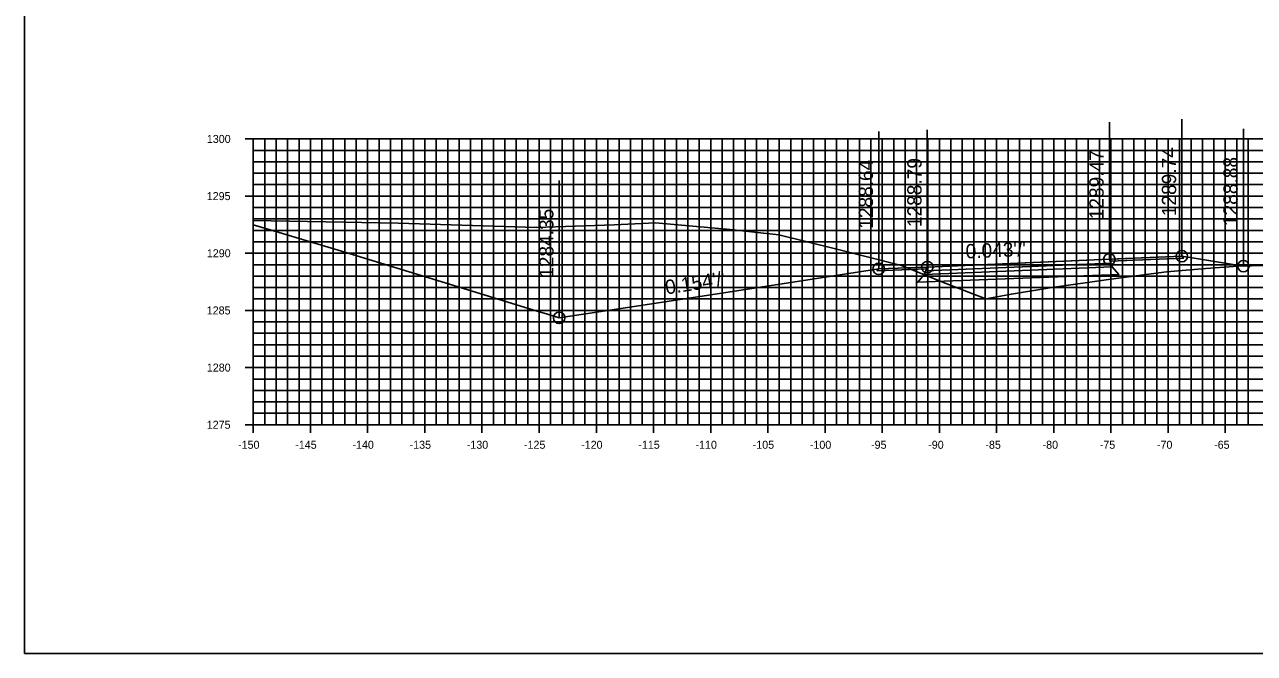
# Model space of a CAD drawing. Extents: x 674939 to 678919, y 750652 to 765176.
# Drawn here: x 678578.5 to 678686.1, y 758512.6 to 758567.6 of the extents above; entities that cross this region are included whole.
import ezdxf

# ---------------------------------------------------------------- set-up
doc = ezdxf.new("R2010")
doc.units = 0
for name, color, linetype in [('R_Alt Surface', 7, 'Continuous'), ('R_Axis', 7, 'Continuous'), ('R_Axis Annot', 7, 'Continuous'), ('R_Exist Surface', 7, 'Continuous'), ('R_Fin Surface', 7, 'Continuous'), ('R_Grid', 7, 'Continuous'), ('R_No Plot', 7, 'Continuous'), ('R_Proposed Road', 7, 'Continuous'), ('R_Xsect Elev', 7, 'Continuous'), ('R_Xsect Slope', 7, 'Continuous')]:
    doc.layers.add(name, color=color, linetype=linetype)

msp = doc.modelspace()

# ---------------------------------------------------------------- linework, layer by layer
at = {"layer": 'R_Alt Surface'}
for points in [[(678673.65, 758546.36), (678657.21, 758545.69), (678656.63, 758545.02), (678674.23, 758545.7)], [(678673.52, 758546.69), (678657.34, 758546.02), (678657.21, 758545.69), (678673.65, 758546.36)]]:
    msp.add_lwpolyline(points, close=True, dxfattribs=at)
at = {"layer": 'R_Axis'}
for p, q in [((678597.83, 758557.55), (678599.23, 758557.55)), ((678598.53, 758532.55), (678598.53, 758557.55)), ((678598.53, 758556.55), (678598.88, 758556.55)), ((678598.53, 758555.55), (678598.88, 758555.55)), ((678598.53, 758554.55), (678598.88, 758554.55)), ((678598.53, 758553.55), (678598.88, 758553.55)), ((678597.83, 758552.55), (678599.23, 758552.55)), ((678598.53, 758551.55), (678598.88, 758551.55)), ((678598.53, 758550.55), (678598.88, 758550.55)), ((678598.53, 758549.55), (678598.88, 758549.55)), ((678598.53, 758548.55), (678598.88, 758548.55)), ((678597.83, 758547.55), (678599.23, 758547.55)), ((678598.53, 758546.55), (678598.88, 758546.55)), ((678598.53, 758545.55), (678598.88, 758545.55)), ((678598.53, 758544.55), (678598.88, 758544.55)), ((678598.53, 758543.55), (678598.88, 758543.55)), ((678597.83, 758542.55), (678599.23, 758542.55)), ((678598.53, 758541.55), (678598.88, 758541.55)), ((678598.53, 758540.55), (678598.88, 758540.55)), ((678598.53, 758539.55), (678598.88, 758539.55)), ((678598.53, 758538.55), (678598.88, 758538.55)), ((678597.83, 758537.55), (678599.23, 758537.55)), ((678598.53, 758536.55), (678598.88, 758536.55)), ((678598.53, 758535.55), (678598.88, 758535.55)), ((678598.53, 758534.55), (678598.88, 758534.55)), ((678598.53, 758533.55), (678598.88, 758533.55)), ((678598.53, 758531.85), (678598.53, 758533.25)), ((678603.53, 758531.85), (678603.53, 758533.25)), ((678608.53, 758531.85), (678608.53, 758533.25)), ((678613.53, 758531.85), (678613.53, 758533.25)), ((678618.53, 758531.85), (678618.53, 758533.25)), ((678623.53, 758531.85), (678623.53, 758533.25)), ((678628.53, 758531.85), (678628.53, 758533.25)), ((678633.53, 758531.85), (678633.53, 758533.25)), ((678638.53, 758531.85), (678638.53, 758533.25)), ((678643.53, 758531.85), (678643.53, 758533.25)), ((678648.53, 758531.85), (678648.53, 758533.25)), ((678653.53, 758531.85), (678653.53, 758533.25)), ((678658.53, 758531.85), (678658.53, 758533.25)), ((678663.53, 758531.85), (678663.53, 758533.25)), ((678668.53, 758531.85), (678668.53, 758533.25)), ((678673.53, 758531.85), (678673.53, 758533.25)), ((678678.53, 758531.85), (678678.53, 758533.25)), ((678683.53, 758531.85), (678683.53, 758533.25)), ((678597.83, 758532.55), (678599.23, 758532.55)), ((678598.53, 758532.55), (678898.53, 758532.55))]:
    msp.add_line(p, q, dxfattribs=at)
at = {"layer": 'R_Exist Surface'}
msp.add_lwpolyline([(678598.53, 758550.43), (678611.21, 758550.17), (678623.26, 758549.79), (678630.08, 758550.03), (678633.69, 758550.2), (678640.23, 758549.62), (678644.48, 758549.17), (678649.43, 758547.94), (678655.2, 758546.47), (678659.02, 758544.93), (678662.58, 758543.57), (678664.82, 758543.98), (678668.19, 758544.53), (678673.52, 758545.28), (678678.38, 758545.94), (678681.84, 758546.22), (678684.26, 758546.4), (678684.61, 758546.41), (678687.03, 758546.49)], dxfattribs=at)
at = {"layer": 'R_Fin Surface'}
for points in [[(678598.53, 758550.04), (678599.52, 758549.75), (678600.5, 758549.45), (678606.82, 758547.55), (678611.11, 758546.24), (678614.92, 758545.08), (678623.44, 758542.47), (678623.97, 758542.31), (678624.26, 758542.21), (678625.28, 758541.9), (678634.15, 758543.24), (678639.29, 758544.03), (678645.7, 758545.02), (678653.22, 758546.19), (678656.62, 758546.31), (678657.47, 758546.34), (678659.44, 758546.43), (678666.04, 758546.72), (678673.39, 758547.02), (678673.64, 758547.04), (678674.26, 758547.06), (678679.73, 758547.29), (678682.44, 758546.85), (678685.11, 758546.43)], [(678679.73, 758547.29), (678685.11, 758546.43)]]:
    msp.add_lwpolyline(points, dxfattribs=at)
msp.add_lwpolyline([(678657.47, 758546.34), (678657.34, 758546.02), (678673.52, 758546.69), (678673.39, 758547.02)], close=True, dxfattribs=at)
at = {"layer": 'R_Grid'}
for p, q in [((678598.53, 758557.55), (678898.53, 758557.55)), ((678598.53, 758532.55), (678598.53, 758557.55)), ((678599.53, 758532.55), (678599.53, 758557.55)), ((678600.53, 758532.55), (678600.53, 758557.55)), ((678601.53, 758532.55), (678601.53, 758557.55)), ((678602.53, 758532.55), (678602.53, 758557.55)), ((678603.53, 758532.55), (678603.53, 758557.55)), ((678604.53, 758532.55), (678604.53, 758557.55)), ((678605.53, 758532.55), (678605.53, 758557.55)), ((678606.53, 758532.55), (678606.53, 758557.55)), ((678607.53, 758532.55), (678607.53, 758557.55)), ((678608.53, 758532.55), (678608.53, 758557.55)), ((678609.53, 758532.55), (678609.53, 758557.55)), ((678610.53, 758532.55), (678610.53, 758557.55)), ((678611.53, 758532.55), (678611.53, 758557.55)), ((678612.53, 758532.55), (678612.53, 758557.55)), ((678613.53, 758532.55), (678613.53, 758557.55)), ((678614.53, 758532.55), (678614.53, 758557.55)), ((678615.53, 758532.55), (678615.53, 758557.55)), ((678616.53, 758532.55), (678616.53, 758557.55)), ((678617.53, 758532.55), (678617.53, 758557.55)), ((678618.53, 758532.55), (678618.53, 758557.55)), ((678619.53, 758532.55), (678619.53, 758557.55)), ((678620.53, 758532.55), (678620.53, 758557.55)), ((678621.53, 758532.55), (678621.53, 758557.55)), ((678622.53, 758532.55), (678622.53, 758557.55)), ((678623.53, 758532.55), (678623.53, 758557.55)), ((678624.53, 758532.55), (678624.53, 758557.55)), ((678625.53, 758532.55), (678625.53, 758557.55)), ((678626.53, 758532.55), (678626.53, 758557.55)), ((678627.53, 758532.55), (678627.53, 758557.55)), ((678628.53, 758532.55), (678628.53, 758557.55)), ((678629.53, 758532.55), (678629.53, 758557.55)), ((678630.53, 758532.55), (678630.53, 758557.55)), ((678631.53, 758532.55), (678631.53, 758557.55)), ((678632.53, 758532.55), (678632.53, 758557.55)), ((678633.53, 758532.55), (678633.53, 758557.55)), ((678634.53, 758532.55), (678634.53, 758557.55)), ((678635.53, 758532.55), (678635.53, 758557.55)), ((678636.53, 758532.55), (678636.53, 758557.55)), ((678637.53, 758532.55), (678637.53, 758557.55)), ((678638.53, 758532.55), (678638.53, 758557.55)), ((678639.53, 758532.55), (678639.53, 758557.55)), ((678640.53, 758532.55), (678640.53, 758557.55)), ((678641.53, 758532.55), (678641.53, 758557.55)), ((678642.53, 758532.55), (678642.53, 758557.55)), ((678643.53, 758532.55), (678643.53, 758557.55)), ((678644.53, 758532.55), (678644.53, 758557.55)), ((678645.53, 758532.55), (678645.53, 758557.55)), ((678646.53, 758532.55), (678646.53, 758557.55)), ((678647.53, 758532.55), (678647.53, 758557.55)), ((678648.53, 758532.55), (678648.53, 758557.55)), ((678649.53, 758532.55), (678649.53, 758557.55)), ((678650.53, 758532.55), (678650.53, 758557.55)), ((678651.53, 758532.55), (678651.53, 758557.55)), ((678652.53, 758532.55), (678652.53, 758557.55)), ((678653.53, 758532.55), (678653.53, 758557.55)), ((678654.53, 758532.55), (678654.53, 758557.55)), ((678655.53, 758532.55), (678655.53, 758557.55)), ((678656.53, 758532.55), (678656.53, 758557.55)), ((678657.53, 758532.55), (678657.53, 758557.55)), ((678658.53, 758532.55), (678658.53, 758557.55)), ((678659.53, 758532.55), (678659.53, 758557.55)), ((678660.53, 758532.55), (678660.53, 758557.55)), ((678661.53, 758532.55), (678661.53, 758557.55)), ((678662.53, 758532.55), (678662.53, 758557.55)), ((678663.53, 758532.55), (678663.53, 758557.55)), ((678664.53, 758532.55), (678664.53, 758557.55)), ((678665.53, 758532.55), (678665.53, 758557.55)), ((678666.53, 758532.55), (678666.53, 758557.55)), ((678667.53, 758532.55), (678667.53, 758557.55)), ((678668.53, 758532.55), (678668.53, 758557.55)), ((678669.53, 758532.55), (678669.53, 758557.55)), ((678670.53, 758532.55), (678670.53, 758557.55)), ((678671.53, 758532.55), (678671.53, 758557.55)), ((678672.53, 758532.55), (678672.53, 758557.55)), ((678673.53, 758532.55), (678673.53, 758557.55)), ((678674.53, 758532.55), (678674.53, 758557.55)), ((678675.53, 758532.55), (678675.53, 758557.55)), ((678676.53, 758532.55), (678676.53, 758557.55)), ((678677.53, 758532.55), (678677.53, 758557.55)), ((678678.53, 758532.55), (678678.53, 758557.55)), ((678679.53, 758532.55), (678679.53, 758557.55)), ((678680.53, 758532.55), (678680.53, 758557.55)), ((678681.53, 758532.55), (678681.53, 758557.55)), ((678682.53, 758532.55), (678682.53, 758557.55)), ((678683.53, 758532.55), (678683.53, 758557.55)), ((678684.53, 758532.55), (678684.53, 758557.55)), ((678685.53, 758532.55), (678685.53, 758557.55)), ((678598.53, 758556.55), (678898.53, 758556.55)), ((678598.53, 758555.55), (678898.53, 758555.55)), ((678598.53, 758554.55), (678898.53, 758554.55)), ((678598.53, 758553.55), (678898.53, 758553.55)), ((678598.53, 758552.55), (678898.53, 758552.55)), ((678598.53, 758551.55), (678898.53, 758551.55)), ((678598.53, 758550.55), (678898.53, 758550.55)), ((678598.53, 758549.55), (678898.53, 758549.55)), ((678598.53, 758548.55), (678898.53, 758548.55)), ((678598.53, 758547.55), (678898.53, 758547.55)), ((678598.53, 758546.55), (678898.53, 758546.55)), ((678598.53, 758545.55), (678898.53, 758545.55)), ((678598.53, 758544.55), (678898.53, 758544.55)), ((678598.53, 758543.55), (678898.53, 758543.55)), ((678598.53, 758542.55), (678898.53, 758542.55)), ((678598.53, 758541.55), (678898.53, 758541.55)), ((678598.53, 758540.55), (678898.53, 758540.55)), ((678598.53, 758539.55), (678898.53, 758539.55)), ((678598.53, 758538.55), (678898.53, 758538.55)), ((678598.53, 758537.55), (678898.53, 758537.55)), ((678598.53, 758536.55), (678898.53, 758536.55)), ((678598.53, 758535.55), (678898.53, 758535.55)), ((678598.53, 758534.55), (678898.53, 758534.55)), ((678598.53, 758533.55), (678898.53, 758533.55)), ((678598.53, 758532.55), (678898.53, 758532.55))]:
    msp.add_line(p, q, dxfattribs=at)
at = {"layer": 'R_No Plot'}
msp.add_lwpolyline([(678578.53, 758512.55), (678918.53, 758512.55), (678918.53, 758732.55), (678578.53, 758732.55)], close=True, dxfattribs=at)
for centre in [(678657.47, 758546.34), (678673.39, 758547.02), (678679.73, 758547.29), (678685.11, 758546.43), (678653.22, 758546.19), (678625.28, 758541.9)]:
    msp.add_circle(centre, 0.5, dxfattribs=at)
at = {"layer": 'R_Proposed Road'}
for points in [[(678673.39, 758547.02), (678679.73, 758547.29), (678679.86, 758547.12), (678673.45, 758546.86)], [(678657.47, 758546.34), (678653.22, 758546.19), (678653.08, 758546.02), (678657.41, 758546.18)]]:
    msp.add_lwpolyline(points, close=True, dxfattribs=at)
at = {"layer": 'R_Xsect Elev'}
for p, q in [((678673.39, 758547.02), (678673.39, 758559.02)), ((678679.73, 758547.29), (678679.73, 758559.29)), ((678653.22, 758546.19), (678653.22, 758558.19)), ((678657.47, 758546.34), (678657.47, 758558.34)), ((678685.11, 758546.43), (678685.11, 758558.43)), ((678625.28, 758541.9), (678625.28, 758553.9))]:
    msp.add_line(p, q, dxfattribs=at)

# ---------------------------------------------------------------- texts
at = {"layer": 'R_Axis Annot'}
for s, p in [('1300', (678594.47, 758557.2)), ('1295', (678594.46, 758552.2)), ('1290', (678594.47, 758547.2)), ('1285', (678594.46, 758542.2)), ('1280', (678594.47, 758537.2)), ('1275', (678594.46, 758532.2)), ('-150', (678597.2, 758530.45)), ('-145', (678602.2, 758530.45)), ('-140', (678607.2, 758530.45)), ('-135', (678612.2, 758530.45)), ('-130', (678617.2, 758530.45)), ('-125', (678622.2, 758530.45)), ('-120', (678627.2, 758530.45)), ('-115', (678632.2, 758530.45)), ('-110', (678637.2, 758530.45)), ('-105', (678642.2, 758530.45)), ('-100', (678647.2, 758530.45)), ('-95', (678652.55, 758530.45)), ('-90', (678657.55, 758530.45)), ('-85', (678662.55, 758530.45)), ('-80', (678667.55, 758530.45)), ('-75', (678672.55, 758530.45)), ('-70', (678677.55, 758530.45)), ('-65', (678682.55, 758530.45))]:
    msp.add_text(s, height=0.7, dxfattribs=at).set_placement(p)
at = {"layer": 'R_Xsect Elev'}
for s, p in [('1289.47', (678672.89, 758550.52)), ('1289.74', (678679.23, 758550.79)), ('1288.64', (678652.72, 758549.69)), ('1288.79', (678656.97, 758549.84)), ('1288.88', (678684.61, 758549.93)), ('1284.35', (678624.78, 758545.4))]:
    msp.add_text(s, height=1.25, rotation=90, dxfattribs=at).set_placement(p)
at = {"layer": 'R_Xsect Slope'}
for s, rotation, p in [("0.043'/'", 2.4445, (678660.85, 758547.09)), ("0.154'/'", 8.734, (678634.65, 758543.94))]:
    msp.add_text(s, height=1.25, rotation=rotation, dxfattribs=at).set_placement(p)

doc.saveas('drawing.dxf')
